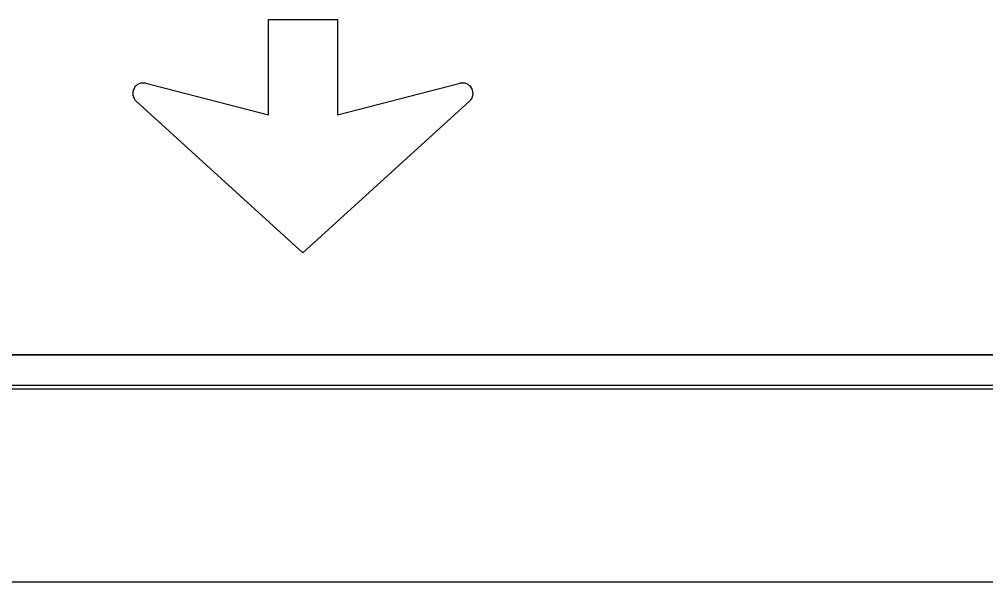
# Model space of a CAD drawing. Extents: x 1806251 to 1809821, y 414895 to 422886.
# Drawn here: x 1809677.249 to 1809677.816, y 415181.997 to 415182.327 of the extents above; entities that cross this region are included whole.
import ezdxf

# ---------------------------------------------------------------- set-up
doc = ezdxf.new("R2010")
doc.units = 0
for name, color, linetype in [('GSBWFILL', 7, 'Continuous'), ('GSCOLORFILL', 7, 'Continuous'), ('GSDIMS', 7, 'Continuous'), ('GSOUTLINE', 7, 'Continuous')]:
    doc.layers.add(name, color=color, linetype=linetype)

msp = doc.modelspace()

# ---------------------------------------------------------------- linework, layer by layer
at = {"layer": 'GSBWFILL'}
for p, q in [((1809678.4255, 415182.1305), (1809676.7657, 415182.1305)), ((1809676.7657, 415182.1105), (1809678.4255, 415182.1105))]:
    msp.add_line(p, q, dxfattribs=at)
for points in [[(1809677.32353, 415182.28962), (1809677.39537, 415182.27116), (1809677.39537, 415182.32711), (1809677.43586, 415182.32711), (1809677.43586, 415182.27116), (1809677.50771, 415182.28962)], [(1809677.51336, 415182.27914), (1809677.41562, 415182.19019), (1809677.31787, 415182.27914)]]:
    msp.add_lwpolyline(points, dxfattribs=at)
for centre, start, end in [((1809677.322, 415182.28368), 75.5925, 227.6952), ((1809677.50923, 415182.28368), 312.3048, 104.4075)]:
    msp.add_arc(centre, 0.00613, start, end, dxfattribs=at)
at = {"layer": 'GSCOLORFILL'}
for p, q in [((1809678.4255, 415182.1305), (1809676.7657, 415182.1305)), ((1809678.4255, 415182.1125), (1809676.76552, 415182.1125)), ((1809676.7655, 415182.1105), (1809678.4255, 415182.1105)), ((1809676.76552, 415182.1105), (1809678.4255, 415182.1105)), ((1809676.7657, 415182.1105), (1809678.4255, 415182.1105))]:
    msp.add_line(p, q, dxfattribs=at)
for points in [[(1809677.32353, 415182.28962), (1809677.39537, 415182.27116), (1809677.39537, 415182.32711), (1809677.43586, 415182.32711), (1809677.43586, 415182.27116), (1809677.50771, 415182.28962)], [(1809677.51336, 415182.27914), (1809677.41562, 415182.19019), (1809677.31787, 415182.27914)]]:
    msp.add_lwpolyline(points, dxfattribs=at)
for centre, start, end in [((1809677.322, 415182.28368), 75.5925, 227.6952), ((1809677.50923, 415182.28368), 312.3048, 104.4075)]:
    msp.add_arc(centre, 0.00613, start, end, dxfattribs=at)
at = {"layer": 'GSDIMS'}
msp.add_line((1809676.80705, 415181.9975), (1809678.384, 415181.9975), dxfattribs=at)
at = {"layer": 'GSOUTLINE'}
for p, q in [((1809676.7655, 415182.1305), (1809678.4255, 415182.1305)), ((1809676.7655, 415182.1105), (1809678.4255, 415182.1105))]:
    msp.add_line(p, q, dxfattribs=at)
for points in [[(1809677.32353, 415182.28962), (1809677.39537, 415182.27116), (1809677.39537, 415182.32711), (1809677.43586, 415182.32711), (1809677.43586, 415182.27116), (1809677.50771, 415182.28962)], [(1809677.51336, 415182.27914), (1809677.41562, 415182.19019), (1809677.31787, 415182.27914)]]:
    msp.add_lwpolyline(points, dxfattribs=at)
for centre, start, end in [((1809677.322, 415182.28368), 75.5925, 227.6952), ((1809677.50923, 415182.28368), 312.3048, 104.4075)]:
    msp.add_arc(centre, 0.00613, start, end, dxfattribs=at)

doc.saveas('drawing.dxf')
